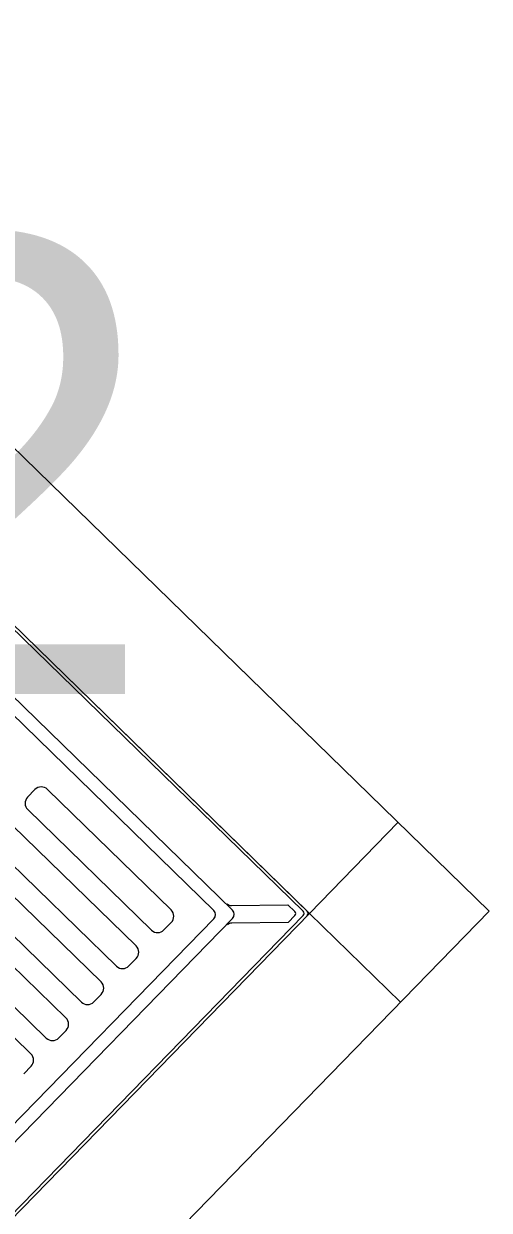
# Model space of a CAD drawing. Extents: x 2252703 to 2264864, y 13787568 to 13790989.
# Drawn here: x 2252929.564 to 2252931.395, y 13788669.074 to 13788673.739 of the extents above; entities that cross this region are included whole.
import ezdxf

# ---------------------------------------------------------------- set-up
doc = ezdxf.new("R2010")
doc.units = 0
for name, color, linetype in [('D_DRAIN_NOTES_1', 7, 'Continuous'), ('D_INLET_1', 7, 'Continuous'), ('Road_Rip_Rap', 7, 'Continuous')]:
    doc.layers.add(name, color=color, linetype=linetype)

msp = doc.modelspace()

# ---------------------------------------------------------------- linework, layer by layer
at = {"layer": 'D_INLET_1'}
for p, q in [((2252927.8129, 13788673.7392), (2252931.3945, 13788670.2503)), ((2252927.8222, 13788673.0321), (2252930.6875, 13788670.241)), ((2252930.6625, 13788670.2492), (2252929.2466, 13788671.6285)), ((2252930.6788, 13788670.2494), (2252929.2546, 13788671.6367)), ((2252930.3845, 13788670.2537), (2252929.1135, 13788671.4918)), ((2252930.3109, 13788670.2528), (2252929.0772, 13788671.4546)), ((2252929.6078, 13788670.7279), (2252929.5789, 13788670.6982)), ((2252929.6569, 13788670.7285), (2252930.1433, 13788670.2547)), ((2252929.5795, 13788670.6491), (2252930.066, 13788670.1753)), ((2252931.0363, 13788670.5992), (2252930.6875, 13788670.241)), ((2252929.519, 13788670.587), (2252930.0055, 13788670.1132)), ((2252929.4417, 13788670.5076), (2252929.9282, 13788670.0338)), ((2252929.3812, 13788670.4455), (2252929.8677, 13788669.9717)), ((2252929.3039, 13788670.3662), (2252929.7903, 13788669.8923)), ((2252929.2434, 13788670.3041), (2252929.7298, 13788669.8302)), ((2252930.3807, 13788670.272), (2252930.6029, 13788670.2749)), ((2252930.6298, 13788670.2488), (2252930.6029, 13788670.2749)), ((2252930.6875, 13788670.241), (2252927.8963, 13788667.3758)), ((2252931.3945, 13788670.2503), (2252927.9056, 13788666.6687)), ((2252929.166, 13788670.2247), (2252929.6525, 13788669.7508)), ((2252929.2834, 13788668.817), (2252930.6627, 13788670.2329)), ((2252930.6038, 13788670.2056), (2252930.63, 13788670.2324)), ((2252930.6875, 13788670.241), (2252931.0456, 13788669.8921)), ((2252929.1095, 13788668.9864), (2252930.3114, 13788670.2201)), ((2252929.1468, 13788668.9501), (2252930.3849, 13788670.221)), ((2252930.144, 13788670.2056), (2252930.115, 13788670.1759)), ((2252930.6038, 13788670.2056), (2252930.3816, 13788670.2027)), ((2252929.1056, 13788670.1626), (2252929.592, 13788669.6887)), ((2252930.0061, 13788670.0641), (2252929.9772, 13788670.0344)), ((2252929.8683, 13788669.9226), (2252929.8394, 13788669.8929)), ((2252929.7305, 13788669.7812), (2252929.7015, 13788669.7514)), ((2252929.5926, 13788669.6397), (2252929.5637, 13788669.61))]:
    msp.add_line(p, q, dxfattribs=at)
for centre, radius, start, end in [((2252929.6327, 13788670.7037), 0.0347, 45.7508, 135.7508), ((2252929.6037, 13788670.674), 0.0347, 135.7508, 225.7508), ((2252930.3804, 13788670.2951), 0.0231, 225.7508, 270.7508), ((2252930.1191, 13788670.2298), 0.0347, 315.7508, 45.7508), ((2252930.2948, 13788670.2362), 0.0231, 315.7508, 45.7508), ((2252930.3683, 13788670.2372), 0.0231, 315.7508, 45.7508), ((2252930.6217, 13788670.2405), 0.0116, 315.7508, 45.7508), ((2252930.6544, 13788670.2409), 0.0116, 315.7508, 45.7508), ((2252930.6707, 13788670.2411), 0.0116, 315.7508, 45.7508), ((2252930.0902, 13788670.2001), 0.0347, 225.7508, 315.7508), ((2252930.3819, 13788670.1796), 0.0231, 90.7508, 135.7508), ((2252929.9813, 13788670.0883), 0.0347, 315.7508, 45.7508), ((2252929.9524, 13788670.0586), 0.0347, 225.7508, 315.7508), ((2252929.8435, 13788669.9468), 0.0347, 315.7508, 45.7508), ((2252929.8145, 13788669.9171), 0.0347, 225.7508, 315.7508), ((2252929.7056, 13788669.8053), 0.0347, 315.7508, 45.7508), ((2252929.6767, 13788669.7756), 0.0347, 225.7508, 315.7508), ((2252929.5678, 13788669.6639), 0.0347, 315.7508, 45.7508)]:
    msp.add_arc(centre, radius, start, end, dxfattribs=at)
at = {"layer": 'Road_Rip_Rap'}
msp.add_line((2252927.8129, 13788673.7393), (2252931.3944, 13788670.2504), dxfattribs=at)

# ---------------------------------------------------------------- texts
at = {"layer": 'D_DRAIN_NOTES_1'}
msp.add_text('A-G2', height=1.8, dxfattribs=at).set_placement((2252924.4655, 13788671.104))

doc.saveas('drawing.dxf')
